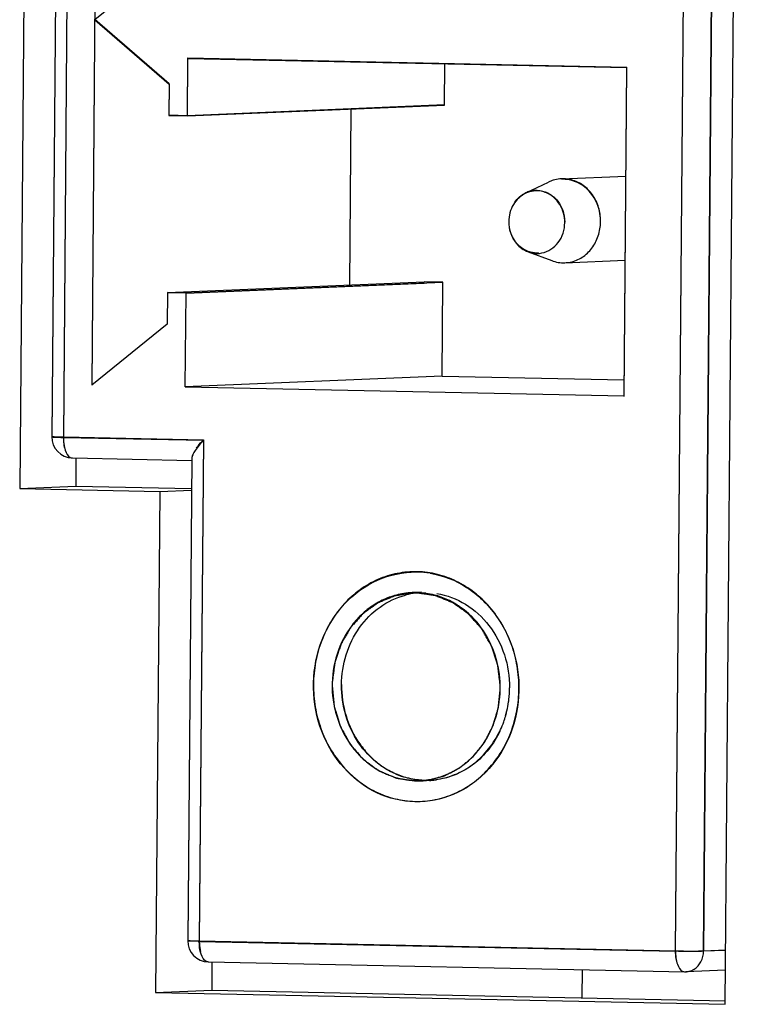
# Model space of a CAD drawing. Header units: millimetres. Extents: x 0 to 1750, y -1720 to 477.
# Tile 265 of 317: x 959 to 966, y -844 to -835. Entities that reach past the tile are written whole.
import ezdxf

# ---------------------------------------------------------------- set-up
doc = ezdxf.new("R2010")
doc.units = ezdxf.units.MM
doc.header["$LTSCALE"] = 92.51
for name, color, linetype in [('101301082_14DXF_CONTINUOUS_LINE', 7, 'CONTINUOUS'), ('101301082_DXF_CONTINUOUS_LINE', 7, 'CONTINUOUS'), ('DE-11-072043DXF_CONTINUOUS_LINE', 7, 'CONTINUOUS'), ('DE-13-001875DXF_CONTINUOUS_LINE', 7, 'CONTINUOUS')]:
    doc.layers.add(name, color=color, linetype=linetype)

msp = doc.modelspace()

# ---------------------------------------------------------------- linework, layer by layer
at = {"layer": '101301082_14DXF_CONTINUOUS_LINE'}
for p, q in [((965.0654, -843.7567), (965.2106, -826.1529)), ((965.4789, -826.1528), (965.3337, -843.7567)), ((959.1577, -830.823), (959.0917, -838.8302)), ((959.2682, -830.8284), (959.2022, -838.8356)), ((959.5324, -831.3388), (959.4747, -838.3363)), ((960.2149, -835.4523), (959.5035, -834.8376)), ((960.3913, -835.7559), (960.3959, -835.2061)), ((960.3959, -835.2061), (964.5985, -835.2935)), ((962.8514, -835.6526), (962.8546, -835.2612)), ((964.5725, -838.4424), (964.5985, -835.2935)), ((960.2149, -835.4523), (960.2125, -835.7522)), ((960.3913, -835.7559), (962.8514, -835.6526)), ((960.2125, -835.7522), (960.3913, -835.7559)), ((961.9557, -835.6942), (961.9418, -837.3784)), ((963.9725, -836.3638), (964.5899, -836.3379)), ((963.63, -836.4976), (963.8496, -836.3941)), ((963.6536, -837.0586), (963.6549, -837.0591)), ((960.1984, -837.4516), (962.6585, -837.3483)), ((960.3773, -837.4553), (962.8374, -837.352)), ((962.8374, -837.352), (962.6585, -837.3483)), ((962.8299, -838.2517), (962.8374, -837.352)), ((960.1984, -837.4516), (960.196, -837.7515)), ((960.3773, -837.4553), (960.1984, -837.4516)), ((960.3699, -838.355), (960.3773, -837.4553)), ((959.4747, -838.3363), (960.196, -837.7515)), ((962.8299, -838.2517), (960.3699, -838.355)), ((962.8299, -838.2517), (964.5738, -838.288)), ((960.3699, -838.355), (964.5725, -838.4424)), ((959.2022, -838.8356), (960.5437, -838.8635)), ((960.5437, -838.8635), (960.5042, -843.6618)), ((960.4317, -839.0409), (960.3936, -843.6564)), ((962.6331, -840.3225), (962.5439, -840.3263)), ((962.589, -840.3258), (962.5439, -840.3263)), ((963.4759, -841.2418), (963.476, -841.2385)), ((963.476, -841.2418), (963.476, -841.2385)), ((962.5742, -842.1252), (962.6194, -842.1247)), ((962.7087, -842.1209), (962.6194, -842.1247)), ((962.62, -842.1191), (962.6215, -842.1193)), ((962.62, -842.1192), (962.6215, -842.1193)), ((960.5042, -843.6618), (965.0654, -843.7567)), ((965.3337, -843.7567), (965.546, -843.7478))]:
    msp.add_line(p, q, dxfattribs=at)
for centre, radius, start, end in [((963.9923, -836.693), 0.3306, 111.27187, 115.52757), ((963.9881, -836.6821), 0.319, 107.32886, 111.2658), ((963.9856, -836.6746), 0.311, 95.32868, 107.31656), ((963.9855, -836.6756), 0.312, 92.39648, 95.29384), ((963.9857, -836.6849), 0.3213, 83.39396, 92.3621), ((963.9842, -836.6981), 0.3346, 75.5156, 83.3885), ((963.7371, -836.7247), 0.2511, 115.2309, 115.64508), ((963.7356, -836.7214), 0.2475, 105.4725, 115.24283), ((963.7339, -836.716), 0.2419, 93.05201, 105.43736), ((963.7337, -836.714), 0.2399, 88.84501, 93.02134), ((963.8005, -836.7712), 0.3326, 166.05224, 179.53725), ((963.8012, -836.7713), 0.3333, 179.52754, 180.01912), ((963.8019, -836.7713), 0.334, 180.01914, 180.59474), ((963.804, -836.7712), 0.3361, 180.59848, 188.18401), ((963.8005, -836.7717), 0.3326, 188.18696, 192.10854), ((963.7993, -836.772), 0.3313, 192.11089, 193.78699), ((963.7977, -836.7724), 0.3297, 193.78593, 196.47238), ((963.7622, -836.793), 0.2882, 221.17106, 224.86856), ((959.3135, -833.4812), 5.3556, 268.669, 268.80936), ((962.5742, -841.0474), 0.7218, 92.41034, 98.86118), ((962.5739, -841.0496), 0.7239, 82.11678, 88.79724), ((962.5734, -841.0536), 0.728, 81.84443, 82.12189), ((962.5726, -841.0579), 0.7323, 75.4794, 81.8346), ((962.4724, -841.2302), 1.0036, 353.23385, 359.33973), ((962.4892, -841.2324), 0.9866, 346.84163, 351.80982), ((962.4813, -841.2312), 0.9947, 351.80735, 353.22959), ((962.5007, -841.235), 0.9749, 343.91532, 346.8387), ((962.5894, -841.4014), 0.7239, 262.11678, 268.79724), ((962.6805, -841.3874), 0.7343, 255.48154, 258.7925), ((962.6795, -841.3923), 0.7293, 258.79561, 261.84351), ((962.6793, -841.3936), 0.728, 261.84443, 262.12187), ((962.6791, -841.3954), 0.7261, 262.12073, 265.33186), ((962.589, -841.4035), 0.7218, 272.41034, 278.86118), ((962.6787, -841.4007), 0.7209, 265.45331, 268.80523), ((962.5891, -841.4042), 0.7211, 278.86384, 279.4747), ((962.588, -841.3985), 0.7269, 279.4834, 285.54025), ((962.6785, -841.3998), 0.7218, 272.41034, 278.8611), ((960.5936, -843.6581), 0.2, 179.52746, 180.67772), ((960.6154, -838.3074), 5.3556, 268.669, 268.80936)]:
    msp.add_arc(centre, radius, start, end, dxfattribs=at)
for points, knots in [([(964.3476, -836.7709), (964.3478, -836.7259), (964.3348, -836.6361), (964.2773, -836.5153), (964.1866, -836.421), (964.1082, -836.3845), (964.0679, -836.3741)], [0, 0, 0, 0, 0.259783, 0.514408, 0.760087, 1, 1, 1, 1]), ([(963.5249, -836.5871), (963.5383, -836.5681), (963.5693, -836.5337), (963.608, -836.5081), (963.6284, -836.4983)], [0, 0, 0, 0, 0.506637, 1, 1, 1, 1]), ([(963.7385, -836.4742), (963.7737, -836.4749), (963.8458, -836.4928), (963.9342, -836.5625), (963.9919, -836.663), (964.0048, -836.7408), (964.0045, -836.7797)], [0, 0, 0, 0, 0.236718, 0.482018, 0.737819, 1, 1, 1, 1]), ([(963.5452, -836.9828), (963.538, -836.9745), (963.5105, -836.9393), (963.4911, -836.8981), (963.4815, -836.8659)], [0, 0, 0, 0, 0.246756, 1, 1, 1, 1]), ([(963.6536, -837.0586), (963.6448, -837.0553), (963.6097, -837.04), (963.5782, -837.0168), (963.5579, -836.9964)], [0, 0, 0, 0, 0.246784, 1, 1, 1, 1]), ([(963.7514, -837.0737), (963.7267, -837.075), (963.693, -837.0715), (963.6614, -837.0615), (963.6536, -837.0586)], [0, 0, 0, 0, 0.747634, 1, 1, 1, 1]), ([(959.0917, -838.8302), (959.0917, -838.8304), (959.0924, -838.8306), (959.0935, -838.8309), (959.0957, -838.8312), (959.1, -838.8317), (959.1075, -838.8323), (959.1187, -838.833), (959.1327, -838.8336), (959.1494, -838.8342), (959.1685, -838.8348), (959.182, -838.8351), (959.1891, -838.8353)], [0, 0, 0, 0, 0.005409, 0.018588, 0.040032, 0.069777, 0.153696, 0.269067, 0.413964, 0.586005, 0.78244, 1, 1, 1, 1]), ([(959.2022, -838.8356), (959.2021, -838.8443), (959.2028, -838.8777), (959.2073, -838.9111), (959.2134, -838.935)], [0, 0, 0, 0, 0.259972, 1, 1, 1, 1]), ([(960.4777, -838.9435), (960.4824, -838.9369), (960.5032, -838.9093), (960.5258, -838.883), (960.5437, -838.8635)], [0, 0, 0, 0, 0.235083, 1, 1, 1, 1]), ([(962.5933, -840.1259), (962.5289, -840.1245), (962.3988, -840.1357), (962.2114, -840.195), (962.0385, -840.2943), (961.887, -840.4294), (961.7626, -840.595), (961.6698, -840.7846), (961.6121, -840.9909), (961.5984, -841.1342), (961.5978, -841.206)], [0, 0, 0, 0, 0.118434, 0.23765, 0.358643, 0.482092, 0.608276, 0.737051, 0.86789, 1, 1, 1, 1]), ([(963.5655, -841.245), (963.566, -841.1732), (963.5545, -841.0298), (963.5003, -840.8222), (963.4111, -840.6298), (963.2903, -840.4598), (963.1421, -840.3189), (962.9722, -840.2124), (962.7871, -840.1448), (962.6576, -840.1273), (962.5933, -840.1259)], [0, 0, 0, 0, 0.131323, 0.261926, 0.390916, 0.517603, 0.641624, 0.763008, 0.882193, 1, 1, 1, 1]), ([(962.463, -840.3343), (962.4152, -840.3417), (962.3202, -840.3666), (962.187, -840.4315), (962.0667, -840.5222), (961.9278, -840.6741), (961.8058, -840.9124), (961.7596, -841.2328), (961.8157, -841.5522), (961.9448, -841.7879), (962.0881, -841.9373), (962.2111, -842.0259), (962.3461, -842.0886), (962.442, -842.1118), (962.4901, -842.1185)], [0, 0, 0, 0, 0.059032, 0.11876, 0.179512, 0.241475, 0.368509, 0.498849, 0.629467, 0.757213, 0.819593, 0.880735, 0.940773, 1, 1, 1, 1]), ([(962.7828, -842.0989), (962.8263, -842.0868), (962.9119, -842.0541), (963.0705, -841.958), (963.2372, -841.7831), (963.3616, -841.5159), (963.4013, -841.2182), (963.3524, -840.9215), (963.2199, -840.6568), (963.0483, -840.4849), (962.8868, -840.3915), (962.8002, -840.3603), (962.7562, -840.3489)], [0, 0, 0, 0, 0.059131, 0.119077, 0.241755, 0.368839, 0.498815, 0.629049, 0.756808, 0.880312, 0.940611, 1, 1, 1, 1]), ([(961.5978, -841.206), (961.5972, -841.2777), (961.6087, -841.4212), (961.6629, -841.6287), (961.7521, -841.8212), (961.873, -841.9911), (962.0211, -842.1321), (962.1911, -842.2385), (962.3762, -842.3061), (962.5057, -842.3236), (962.57, -842.3251)], [0, 0, 0, 0, 0.131323, 0.261926, 0.390916, 0.517603, 0.641624, 0.763008, 0.882193, 1, 1, 1, 1]), ([(961.8661, -841.205), (961.8653, -841.3065), (961.8943, -841.5091), (962.0049, -841.738), (962.1312, -841.8893), (962.241, -841.983), (962.3634, -842.0547), (962.4517, -842.0867), (962.4964, -842.0983)], [0, 0, 0, 0, 0.259541, 0.514355, 0.639096, 0.761501, 0.88168, 1, 1, 1, 1]), ([(962.57, -842.3251), (962.6344, -842.3265), (962.7644, -842.3153), (962.9519, -842.256), (963.1247, -842.1567), (963.2762, -842.0216), (963.4007, -841.856), (963.4935, -841.6664), (963.5512, -841.4601), (963.5649, -841.3168), (963.5655, -841.245)], [0, 0, 0, 0, 0.118434, 0.23765, 0.358643, 0.482092, 0.608276, 0.737051, 0.86789, 1, 1, 1, 1]), ([(962.7897, -842.113), (962.8517, -842.1033), (962.975, -842.0671), (963.1414, -841.967), (963.2818, -841.8268), (963.3525, -841.7129), (963.3815, -841.6522)], [0, 0, 0, 0, 0.242109, 0.488484, 0.740961, 1, 1, 1, 1]), ([(960.3936, -843.6564), (960.3936, -843.6566), (960.3944, -843.6569), (960.3955, -843.6571), (960.3976, -843.6575), (960.402, -843.658), (960.4094, -843.6585), (960.4206, -843.6592), (960.4347, -843.6598), (960.4514, -843.6604), (960.4705, -843.661), (960.484, -843.6614), (960.491, -843.6615)], [0, 0, 0, 0, 0.005409, 0.018588, 0.040032, 0.069777, 0.153696, 0.269067, 0.413964, 0.586005, 0.78244, 1, 1, 1, 1]), ([(960.5042, -843.6618), (960.5041, -843.6705), (960.5048, -843.7039), (960.5093, -843.7373), (960.5153, -843.7613)], [0, 0, 0, 0, 0.259972, 1, 1, 1, 1]), ([(965.0765, -843.8562), (965.0746, -843.8485), (965.0677, -843.8158), (965.0652, -843.7822), (965.0654, -843.7567)], [0, 0, 0, 0, 0.237058, 1, 1, 1, 1]), ([(965.0654, -843.7567), (965.1163, -843.7578), (965.1898, -843.7585), (965.2792, -843.758), (965.3178, -843.7574), (965.3337, -843.7567)], [0, 0, 0, 0, 0.568994, 0.821634, 1, 1, 1, 1])]:
    msp.add_open_spline(points, degree=3, knots=knots, dxfattribs=at)
at = {"layer": '101301082_DXF_CONTINUOUS_LINE'}
for p, q in [((965.0653, -843.7607), (965.2105, -826.1569)), ((965.3337, -843.7607), (965.4789, -826.1568)), ((959.1577, -830.827), (959.0916, -838.8342)), ((959.2682, -830.8324), (959.2022, -838.8396)), ((959.5324, -831.3428), (959.4746, -838.3403)), ((960.2248, -834.2567), (959.5035, -834.8416)), ((959.5035, -834.8416), (960.2149, -835.4563)), ((960.3913, -835.7599), (960.3958, -835.2101)), ((960.3958, -835.2101), (964.5984, -835.2975)), ((962.8513, -835.6566), (962.8546, -835.2612)), ((964.5725, -838.4464), (964.5984, -835.2975)), ((960.2149, -835.4563), (960.2124, -835.7562)), ((960.3913, -835.7599), (962.8513, -835.6566)), ((960.2124, -835.7562), (960.3913, -835.7599)), ((961.9557, -835.6942), (961.9417, -837.3824)), ((963.6536, -837.0626), (963.8797, -837.1468)), ((964.0066, -837.1671), (964.5832, -837.1429)), ((960.3773, -837.4593), (962.6591, -837.3635)), ((960.1984, -837.4556), (960.1959, -837.7555)), ((960.3773, -837.4593), (960.1984, -837.4556)), ((960.1959, -837.7555), (959.4746, -838.3403)), ((959.2022, -838.8396), (960.5437, -838.8675)), ((960.5437, -838.8675), (960.5041, -843.6658)), ((959.29, -839.0358), (960.4313, -839.0595)), ((960.4317, -839.0409), (960.3936, -843.6604)), ((961.7768, -841.2012), (961.7767, -841.2163)), ((961.7774, -841.1817), (961.7768, -841.2012)), ((963.3865, -841.2347), (963.3863, -841.2152)), ((963.3865, -841.2498), (963.3865, -841.2347)), ((962.7088, -842.1249), (962.6194, -842.1287)), ((962.7088, -842.1249), (962.6636, -842.1254)), ((960.5041, -843.6658), (965.0653, -843.7607)), ((965.546, -843.7518), (965.3337, -843.7607)), ((960.5919, -843.862), (965.1532, -843.9569)), ((965.5444, -843.9408), (965.1632, -843.9568))]:
    msp.add_line(p, q, dxfattribs=at)
for centre, radius, start, end in [((963.73, -836.7285), 0.251, 66.92885, 78.12809), ((963.8004, -836.7751), 0.3325, 179.56552, 187.62267), ((963.8073, -836.7743), 0.3394, 187.59552, 193.0897), ((963.7417, -836.8299), 0.2487, 249.25461, 258.66561), ((963.9913, -836.8344), 0.333, 272.52585, 281.08042), ((959.2916, -838.8358), 0.2, 179.50335, 268.80804), ((962.5726, -841.0016), 0.8719, 88.81277, 92.48207), ((962.5715, -841.0489), 0.9192, 80.98196, 88.80327), ((962.6659, -841.0588), 0.733, 96.87353, 104.81666), ((962.6644, -841.0475), 0.7216, 93.38143, 96.86125), ((962.4708, -841.2335), 1.0052, 353.43195, 359.71775), ((962.4799, -841.2349), 0.996, 347.10164, 352.02788), ((962.472, -841.2337), 1.004, 352.02237, 353.43239), ((962.5168, -841.2444), 0.9579, 340.51522, 344.18415), ((962.497, -841.2387), 0.9785, 344.18071, 347.09733), ((962.5407, -841.2528), 0.9325, 335.63147, 340.51197), ((962.546, -841.2551), 0.9268, 334.56596, 335.62405), ((962.6783, -841.4203), 0.7053, 266.88313, 268.80657), ((962.6778, -841.4044), 0.7212, 272.46411, 276.86097), ((962.6771, -841.3983), 0.7273, 276.85636, 277.85779), ((960.5936, -843.6621), 0.2, 179.53807, 268.80903), ((965.1548, -843.757), 0.2, 268.80804, 272.40454), ((965.1558, -843.7952), 0.1618, 272.60481, 284.13944), ((965.154, -843.7881), 0.1691, 284.16957, 301.6899)]:
    msp.add_arc(centre, radius, start, end, dxfattribs=at)
for points, knots in [([(964.3476, -836.7749), (964.3485, -836.6707), (964.2912, -836.5066), (964.1221, -836.3852), (964.021, -836.3658), (963.9723, -836.3679)], [0, 0, 0, 0, 0.512865, 0.760066, 1, 1, 1, 1]), ([(963.6302, -836.5021), (963.5821, -836.5249), (963.4964, -836.6043), (963.4683, -836.7163), (963.4679, -836.7725)], [0, 0, 0, 0, 0.486235, 1, 1, 1, 1]), ([(964.0045, -836.7837), (964.005, -836.7236), (963.9743, -836.6036), (963.8808, -836.5198), (963.8284, -836.4976)], [0, 0, 0, 0, 0.513597, 1, 1, 1, 1]), ([(963.7842, -837.0736), (963.8452, -837.0613), (963.964, -836.9836), (964.0039, -836.8503), (964.0045, -836.7837)], [0, 0, 0, 0, 0.483269, 1, 1, 1, 1]), ([(964.0553, -837.1612), (964.0964, -837.1532), (964.1772, -837.1217), (964.2711, -837.0299), (964.3308, -836.9103), (964.3472, -836.8204), (964.3476, -836.7749)], [0, 0, 0, 0, 0.241362, 0.483967, 0.738516, 1, 1, 1, 1]), ([(963.4766, -836.8512), (963.4877, -836.8985), (963.5301, -836.9875), (963.6105, -837.0462), (963.6536, -837.0625)], [0, 0, 0, 0, 0.512938, 1, 1, 1, 1]), ([(959.0916, -838.8342), (959.0916, -838.8349), (959.0955, -838.8349), (959.1, -838.836), (959.11, -838.8364), (959.1287, -838.8376), (959.1602, -838.8386), (959.187, -838.8393), (959.2022, -838.8396)], [0, 0, 0, 0, 0.018346, 0.070223, 0.155057, 0.271369, 0.589465, 1, 1, 1, 1]), ([(959.2022, -838.8396), (959.2018, -838.881), (959.2091, -838.9488), (959.2441, -839.0186), (959.2692, -839.0311)], [0, 0, 0, 0, 0.596408, 1, 1, 1, 1]), ([(960.5437, -838.8675), (960.5158, -838.8978), (960.4784, -838.9426), (960.4424, -839.0015), (960.4316, -839.029), (960.4319, -839.0408)], [0, 0, 0, 0, 0.592078, 0.831038, 1, 1, 1, 1]), ([(962.5725, -842.3291), (962.4461, -842.3265), (962.1855, -842.2663), (961.8688, -842.0149), (961.652, -841.6594), (961.5741, -841.2412), (961.638, -840.8219), (961.8399, -840.4589), (962.1517, -840.2042), (962.4087, -840.136), (962.5348, -840.1305)], [0, 0, 0, 0, 0.118579, 0.241501, 0.369552, 0.500965, 0.632135, 0.75953, 0.881654, 1, 1, 1, 1]), ([(962.7155, -840.141), (962.8387, -840.1606), (963.0219, -840.2318), (963.2208, -840.3934), (963.3951, -840.5948), (963.5447, -840.9064), (963.5855, -841.3201), (963.4915, -841.7223), (963.2694, -842.0587), (962.9491, -842.2828), (962.6955, -842.3317), (962.5725, -842.3291)], [0, 0, 0, 0, 0.119416, 0.181196, 0.244333, 0.373234, 0.504783, 0.635083, 0.761229, 0.882243, 1, 1, 1, 1]), ([(962.544, -840.3303), (962.5319, -840.3322), (962.5076, -840.3361), (962.4773, -840.341), (962.4531, -840.3448), (962.4349, -840.3477), (962.4197, -840.3502), (962.4076, -840.3521), (962.4, -840.3533), (962.3939, -840.3543), (962.3894, -840.355), (962.3856, -840.3556), (962.3826, -840.3561), (962.3807, -840.3564), (962.3791, -840.3567), (962.3776, -840.3568), (962.3758, -840.3577), (962.3736, -840.3586), (962.3707, -840.3598), (962.3671, -840.3613), (962.3612, -840.3637), (962.3539, -840.3667), (962.3423, -840.3715), (962.3277, -840.3776), (962.3102, -840.3848), (962.2927, -840.392), (962.2752, -840.3993), (962.2606, -840.4053), (962.249, -840.4101), (962.2402, -840.4137), (962.2329, -840.4168), (962.2271, -840.4192), (962.2235, -840.4207), (962.2209, -840.4217), (962.2194, -840.4223), (962.2185, -840.4227), (962.2178, -840.423), (962.2172, -840.4235), (962.216, -840.4243), (962.2138, -840.4259), (962.2105, -840.4282), (962.2054, -840.4318), (962.199, -840.4364), (962.1886, -840.4437), (962.1758, -840.4529), (962.1552, -840.4676), (962.1345, -840.4823), (962.1165, -840.4951), (962.1062, -840.5024), (962.0985, -840.5079), (962.092, -840.5125), (962.0869, -840.5162), (962.083, -840.519), (962.0798, -840.5212), (962.0775, -840.5229), (962.0762, -840.5237), (962.0752, -840.525), (962.0738, -840.5265), (962.0716, -840.529), (962.0688, -840.532), (962.0655, -840.5357), (962.0611, -840.5406), (962.0534, -840.5491), (962.0424, -840.5613), (962.0291, -840.576), (962.0159, -840.5906), (962.0026, -840.6053), (961.9894, -840.6199), (961.9784, -840.6321), (961.9707, -840.6406), (961.9662, -840.6455), (961.9629, -840.6492), (961.9602, -840.6522), (961.958, -840.6547), (961.9566, -840.6562), (961.9554, -840.6574), (961.9546, -840.6588), (961.9532, -840.6613), (961.9511, -840.6649), (961.9486, -840.6692), (961.9452, -840.6749), (961.9411, -840.6821), (961.9361, -840.6907), (961.9294, -840.7021), (961.9177, -840.7221), (961.9044, -840.745), (961.8911, -840.7679), (961.8827, -840.7822), (961.876, -840.7936), (961.8719, -840.8008), (961.8685, -840.8065), (961.8665, -840.8101), (961.865, -840.8126), (961.8643, -840.8139), (961.8638, -840.8146), (961.8636, -840.8154), (961.8632, -840.8164), (961.8627, -840.818), (961.8617, -840.8209), (961.8603, -840.8249), (961.8581, -840.8314), (961.8553, -840.8395), (961.852, -840.8493), (961.8476, -840.8623), (961.842, -840.8785), (961.8354, -840.898), (961.8287, -840.9175), (961.8221, -840.9369), (961.8165, -840.9532), (961.8121, -840.9662), (961.8093, -840.9743), (961.8071, -840.9808), (961.8057, -840.9848), (961.8046, -840.9881), (961.8038, -840.9905), (961.803, -840.9925), (961.8029, -840.9943), (961.8025, -840.9968), (961.802, -841.0007), (961.8013, -841.0059), (961.8006, -841.0111), (961.7996, -841.018), (961.7985, -841.0266), (961.7966, -841.0404), (961.7943, -841.0576), (961.7914, -841.0783), (961.7877, -841.1059), (961.783, -841.1404), (961.7793, -841.1679), (961.7774, -841.1817)], [0, 0, 0, 0, 0.03125, 0.0625, 0.078125, 0.09375, 0.109375, 0.117188, 0.125, 0.128906, 0.132812, 0.136719, 0.138672, 0.140625, 0.141602, 0.142578, 0.144531, 0.146484, 0.148438, 0.152344, 0.15625, 0.164062, 0.171875, 0.1875, 0.203125, 0.21875, 0.234375, 0.25, 0.257812, 0.265625, 0.273438, 0.277344, 0.28125, 0.283203, 0.28418, 0.285156, 0.285645, 0.286133, 0.287109, 0.289062, 0.292969, 0.296875, 0.304688, 0.3125, 0.328125, 0.34375, 0.375, 0.390625, 0.398438, 0.40625, 0.414062, 0.417969, 0.421875, 0.425781, 0.427734, 0.428711, 0.429688, 0.431641, 0.433594, 0.4375, 0.441406, 0.445312, 0.453125, 0.46875, 0.484375, 0.5, 0.515625, 0.53125, 0.546875, 0.554688, 0.558594, 0.5625, 0.566406, 0.568359, 0.570312, 0.571289, 0.572266, 0.574219, 0.578125, 0.582031, 0.585938, 0.59375, 0.601562, 0.609375, 0.625, 0.65625, 0.671875, 0.6875, 0.695312, 0.703125, 0.707031, 0.710938, 0.712891, 0.713867, 0.714355, 0.714844, 0.71582, 0.716797, 0.71875, 0.722656, 0.726562, 0.734375, 0.742188, 0.75, 0.765625, 0.78125, 0.796875, 0.8125, 0.828125, 0.835938, 0.84375, 0.847656, 0.851562, 0.853516, 0.855469, 0.857422, 0.858398, 0.859375, 0.863281, 0.867188, 0.871094, 0.875, 0.882812, 0.890625, 0.90625, 0.921875, 0.9375, 0.96875, 1, 1, 1, 1]), ([(962.4643, -842.0929), (962.3778, -842.0662), (962.2105, -841.979), (962.0158, -841.77), (961.8931, -841.5033), (961.8375, -841.1167), (961.9569, -840.7234), (962.2234, -840.4534), (962.3919, -840.373), (962.4784, -840.3502)], [0, 0, 0, 0, 0.120205, 0.244636, 0.373051, 0.503798, 0.758319, 0.881093, 1, 1, 1, 1]), ([(962.589, -840.3298), (962.5883, -840.3298), (962.5869, -840.3298), (962.5853, -840.3297), (962.5843, -840.3297), (962.5838, -840.3297), (962.5832, -840.3297), (962.5821, -840.3297), (962.5808, -840.3297), (962.5786, -840.3297), (962.576, -840.3296), (962.5729, -840.3297), (962.5702, -840.3297), (962.5684, -840.3297), (962.5673, -840.3297), (962.5665, -840.3297), (962.566, -840.3297), (962.5653, -840.3297), (962.5644, -840.3297), (962.5634, -840.3297), (962.5623, -840.3297), (962.5615, -840.3298), (962.5607, -840.3298), (962.5596, -840.3298), (962.5583, -840.3298), (962.5562, -840.3299), (962.5536, -840.3299), (962.5493, -840.3301), (962.5462, -840.3302), (962.544, -840.3303)], [0, 0, 0, 0, 0.0625, 0.125, 0.140625, 0.15625, 0.171875, 0.1875, 0.21875, 0.25, 0.3125, 0.375, 0.4375, 0.46875, 0.484375, 0.5, 0.515625, 0.53125, 0.5625, 0.59375, 0.625, 0.65625, 0.671875, 0.6875, 0.71875, 0.75, 0.8125, 0.875, 1, 1, 1, 1]), ([(963.3863, -841.2152), (963.3846, -841.2011), (963.3812, -841.173), (963.377, -841.1379), (963.3736, -841.1097), (963.3711, -841.0886), (963.369, -841.0711), (963.3673, -841.057), (963.3663, -841.0482), (963.3654, -841.0412), (963.3648, -841.0359), (963.3641, -841.0306), (963.3637, -841.0267), (963.3633, -841.024), (963.3632, -841.0223), (963.3624, -841.0202), (963.3616, -841.0176), (963.3605, -841.0142), (963.3591, -841.01), (963.3569, -841.0032), (963.3541, -840.9947), (963.3497, -840.9812), (963.3441, -840.9642), (963.3375, -840.9439), (963.3308, -840.9235), (963.3242, -840.9032), (963.3186, -840.8862), (963.3142, -840.8726), (963.3109, -840.8625), (963.3081, -840.854), (963.3059, -840.8472), (963.3045, -840.843), (963.3035, -840.84), (963.303, -840.8383), (963.3026, -840.8373), (963.3024, -840.8364), (963.3019, -840.8356), (963.3012, -840.8343), (963.2996, -840.8316), (963.2975, -840.8278), (963.294, -840.8217), (963.2896, -840.8141), (963.2826, -840.8019), (963.2739, -840.7867), (963.26, -840.7623), (963.2461, -840.738), (963.2339, -840.7166), (963.2269, -840.7045), (963.2217, -840.6953), (963.2173, -840.6877), (963.2138, -840.6816), (963.2112, -840.677), (963.2091, -840.6732), (963.2075, -840.6706), (963.2067, -840.669), (963.2054, -840.6678), (963.2041, -840.6662), (963.2017, -840.6637), (963.1989, -840.6605), (963.1955, -840.6566), (963.1909, -840.6515), (963.1851, -840.6451), (963.1783, -840.6375), (963.1691, -840.6273), (963.1577, -840.6145), (963.1439, -840.5992), (963.1302, -840.5838), (963.1187, -840.5711), (963.1095, -840.5608), (963.1027, -840.5532), (963.0969, -840.5468), (963.0924, -840.5417), (963.0889, -840.5379), (963.0861, -840.5347), (963.0838, -840.5321), (963.0823, -840.5305), (963.0812, -840.5292), (963.0798, -840.5282), (963.0775, -840.5265), (963.074, -840.5241), (963.07, -840.5212), (963.0645, -840.5173), (963.0577, -840.5125), (963.0495, -840.5067), (963.0386, -840.4989), (963.0195, -840.4853), (962.9976, -840.4698), (962.9758, -840.4543), (962.9621, -840.4446), (962.9512, -840.4369), (962.9444, -840.432), (962.9389, -840.4281), (962.9355, -840.4257), (962.9331, -840.424), (962.9319, -840.4232), (962.9313, -840.4227), (962.9305, -840.4224), (962.9295, -840.422), (962.928, -840.4214), (962.9254, -840.4203), (962.9216, -840.4188), (962.9155, -840.4163), (962.9079, -840.4132), (962.8988, -840.4095), (962.8867, -840.4046), (962.8715, -840.3985), (962.8533, -840.3911), (962.835, -840.3837), (962.8168, -840.3763), (962.8016, -840.3702), (962.7895, -840.3652), (962.7819, -840.3622), (962.7758, -840.3597), (962.772, -840.3582), (962.769, -840.3569), (962.7667, -840.356), (962.7648, -840.3552), (962.7632, -840.355), (962.7616, -840.3548), (962.7596, -840.3545), (962.7564, -840.354), (962.7524, -840.3534), (962.7476, -840.3527), (962.7412, -840.3518), (962.7332, -840.3506), (962.7204, -840.3488), (962.7043, -840.3465), (962.6851, -840.3437), (962.6595, -840.34), (962.6275, -840.3354), (962.6018, -840.3317), (962.589, -840.3298)], [0, 0, 0, 0, 0.03125, 0.0625, 0.078125, 0.09375, 0.109375, 0.117188, 0.125, 0.128906, 0.132812, 0.136719, 0.140625, 0.141602, 0.142578, 0.144531, 0.146484, 0.148438, 0.152344, 0.15625, 0.164062, 0.171875, 0.1875, 0.203125, 0.21875, 0.234375, 0.25, 0.257812, 0.265625, 0.273438, 0.277344, 0.28125, 0.283203, 0.28418, 0.285156, 0.285645, 0.286133, 0.287109, 0.289062, 0.292969, 0.296875, 0.304688, 0.3125, 0.328125, 0.34375, 0.375, 0.390625, 0.398438, 0.40625, 0.414062, 0.417969, 0.421875, 0.425781, 0.427734, 0.428711, 0.429688, 0.431641, 0.433594, 0.4375, 0.441406, 0.445312, 0.453125, 0.460938, 0.46875, 0.484375, 0.5, 0.515625, 0.53125, 0.539062, 0.546875, 0.554688, 0.558594, 0.5625, 0.566406, 0.568359, 0.570312, 0.571289, 0.572266, 0.574219, 0.578125, 0.582031, 0.585938, 0.59375, 0.601562, 0.609375, 0.625, 0.65625, 0.671875, 0.6875, 0.695312, 0.703125, 0.707031, 0.710938, 0.712891, 0.713867, 0.714355, 0.714844, 0.71582, 0.716797, 0.71875, 0.722656, 0.726562, 0.734375, 0.742188, 0.75, 0.765625, 0.78125, 0.796875, 0.8125, 0.828125, 0.835938, 0.84375, 0.847656, 0.851562, 0.853516, 0.855469, 0.857422, 0.858398, 0.859375, 0.861328, 0.863281, 0.867188, 0.871094, 0.875, 0.882812, 0.890625, 0.90625, 0.921875, 0.9375, 0.96875, 1, 1, 1, 1]), ([(962.7792, -840.3353), (962.8756, -840.3509), (963.0674, -840.4231), (963.2946, -840.6345), (963.4435, -840.9167), (963.4765, -841.1312), (963.476, -841.2385)], [0, 0, 0, 0, 0.237636, 0.483179, 0.739013, 1, 1, 1, 1]), ([(961.7767, -841.2163), (961.778, -841.2308), (961.7808, -841.26), (961.7843, -841.2964), (961.7871, -841.3255), (961.7892, -841.3473), (961.7909, -841.3655), (961.7923, -841.3801), (961.7932, -841.3892), (961.7939, -841.3964), (961.7944, -841.4019), (961.7948, -841.4065), (961.7952, -841.4101), (961.7954, -841.4124), (961.7956, -841.4142), (961.7957, -841.416), (961.7964, -841.4182), (961.7972, -841.4208), (961.7983, -841.4242), (961.7996, -841.4286), (961.8017, -841.4355), (961.8043, -841.4442), (961.8086, -841.4581), (961.8139, -841.4754), (961.8202, -841.4963), (961.8266, -841.5171), (961.8329, -841.5379), (961.8382, -841.5553), (961.8425, -841.5692), (961.8457, -841.5796), (961.8483, -841.5882), (961.8504, -841.5952), (961.8517, -841.5995), (961.8527, -841.6026), (961.8532, -841.6043), (961.8536, -841.6054), (961.8538, -841.6063), (961.8542, -841.607), (961.855, -841.6084), (961.8565, -841.6111), (961.8586, -841.6151), (961.8621, -841.6213), (961.8664, -841.6291), (961.8732, -841.6417), (961.8818, -841.6573), (961.8956, -841.6823), (961.9093, -841.7074), (961.9214, -841.7293), (961.9282, -841.7418), (961.9334, -841.7512), (961.9377, -841.759), (961.9411, -841.7653), (961.9437, -841.77), (961.9458, -841.7739), (961.9474, -841.7766), (961.9482, -841.7782), (961.9494, -841.7794), (961.9508, -841.7811), (961.9531, -841.7837), (961.956, -841.787), (961.9594, -841.791), (961.964, -841.7962), (961.9697, -841.8028), (961.9766, -841.8107), (961.9858, -841.8213), (961.9973, -841.8344), (962.011, -841.8502), (962.0248, -841.866), (962.0362, -841.8792), (962.0454, -841.8897), (962.0523, -841.8976), (962.058, -841.9042), (962.0626, -841.9094), (962.066, -841.9134), (962.0689, -841.9167), (962.0712, -841.9193), (962.0727, -841.9209), (962.0737, -841.9223), (962.0751, -841.9233), (962.0775, -841.9251), (962.081, -841.9276), (962.0851, -841.9306), (962.0906, -841.9346), (962.0975, -841.9396), (962.1058, -841.9456), (962.1168, -841.9536), (962.136, -841.9677), (962.1581, -841.9837), (962.1801, -841.9997), (962.1938, -842.0098), (962.2049, -842.0178), (962.2117, -842.0228), (962.2172, -842.0268), (962.2207, -842.0293), (962.2231, -842.0311), (962.2243, -842.0319), (962.225, -842.0324), (962.2258, -842.0327), (962.2267, -842.0331), (962.2283, -842.0338), (962.2309, -842.0349), (962.2348, -842.0365), (962.2409, -842.039), (962.2486, -842.0422), (962.2579, -842.0461), (962.2702, -842.0512), (962.2855, -842.0576), (962.304, -842.0652), (962.3225, -842.0729), (962.3409, -842.0805), (962.3563, -842.0869), (962.3686, -842.092), (962.3763, -842.0952), (962.3824, -842.0978), (962.3863, -842.0994), (962.3894, -842.1007), (962.3917, -842.1016), (962.3936, -842.1025), (962.3952, -842.1027), (962.3969, -842.1029), (962.3989, -842.1032), (962.4022, -842.1037), (962.4063, -842.1043), (962.4113, -842.1051), (962.4179, -842.106), (962.4261, -842.1072), (962.4392, -842.1092), (962.4557, -842.1116), (962.4754, -842.1146), (962.5018, -842.1185), (962.5347, -842.1233), (962.561, -842.1272), (962.5742, -842.1292)], [0, 0, 0, 0, 0.03125, 0.0625, 0.078125, 0.09375, 0.109375, 0.117188, 0.125, 0.128906, 0.132812, 0.136719, 0.138672, 0.140625, 0.141602, 0.142578, 0.144531, 0.146484, 0.148438, 0.152344, 0.15625, 0.164062, 0.171875, 0.1875, 0.203125, 0.21875, 0.234375, 0.25, 0.257812, 0.265625, 0.273438, 0.277344, 0.28125, 0.283203, 0.28418, 0.285156, 0.285645, 0.286133, 0.287109, 0.289062, 0.292969, 0.296875, 0.304688, 0.3125, 0.328125, 0.34375, 0.375, 0.390625, 0.398438, 0.40625, 0.414062, 0.417969, 0.421875, 0.425781, 0.427734, 0.428711, 0.429688, 0.431641, 0.433594, 0.4375, 0.441406, 0.445312, 0.453125, 0.460938, 0.46875, 0.484375, 0.5, 0.515625, 0.53125, 0.539062, 0.546875, 0.554688, 0.558594, 0.5625, 0.566406, 0.568359, 0.570312, 0.571289, 0.572266, 0.574219, 0.578125, 0.582031, 0.585938, 0.59375, 0.601562, 0.609375, 0.625, 0.65625, 0.671875, 0.6875, 0.695312, 0.703125, 0.707031, 0.710938, 0.712891, 0.713867, 0.714355, 0.714844, 0.71582, 0.716797, 0.71875, 0.722656, 0.726562, 0.734375, 0.742188, 0.75, 0.765625, 0.78125, 0.796875, 0.8125, 0.828125, 0.835938, 0.84375, 0.847656, 0.851562, 0.853516, 0.855469, 0.857422, 0.858398, 0.859375, 0.861328, 0.863281, 0.867188, 0.871094, 0.875, 0.882812, 0.890625, 0.90625, 0.921875, 0.9375, 0.96875, 1, 1, 1, 1]), ([(962.693, -842.1218), (962.7045, -842.1188), (962.7276, -842.1127), (962.7564, -842.1051), (962.7794, -842.0991), (962.7967, -842.0945), (962.8111, -842.0907), (962.8226, -842.0877), (962.8298, -842.0858), (962.8356, -842.0843), (962.8399, -842.0831), (962.8442, -842.082), (962.8475, -842.0812), (962.8496, -842.0806), (962.8511, -842.0803), (962.8527, -842.0793), (962.8547, -842.0783), (962.8574, -842.0769), (962.8608, -842.0752), (962.8661, -842.0724), (962.8728, -842.0689), (962.8836, -842.0633), (962.897, -842.0564), (962.913, -842.048), (962.9291, -842.0397), (962.9452, -842.0313), (962.9586, -842.0244), (962.9693, -842.0188), (962.9774, -842.0146), (962.9841, -842.0111), (962.9894, -842.0084), (962.9928, -842.0066), (962.9955, -842.0052), (962.9969, -842.0044), (962.998, -842.004), (962.9986, -842.0034), (962.9996, -842.0026), (963.0017, -842.0009), (963.0046, -841.9984), (963.0094, -841.9945), (963.0153, -841.9896), (963.0248, -841.9817), (963.0366, -841.9718), (963.0556, -841.9561), (963.0745, -841.9403), (963.0911, -841.9266), (963.1006, -841.9187), (963.1077, -841.9128), (963.1148, -841.9069), (963.1208, -841.902), (963.1249, -841.8985), (963.127, -841.8968), (963.1282, -841.8958), (963.1291, -841.8945), (963.1304, -841.893), (963.1323, -841.8906), (963.1348, -841.8875), (963.1377, -841.8838), (963.1416, -841.8789), (963.1485, -841.8702), (963.1583, -841.8579), (963.1701, -841.8431), (963.1819, -841.8283), (963.1937, -841.8135), (963.2054, -841.7988), (963.2153, -841.7864), (963.2221, -841.7778), (963.2261, -841.7729), (963.229, -841.7692), (963.2314, -841.7661), (963.2334, -841.7636), (963.2346, -841.7621), (963.2357, -841.7609), (963.2364, -841.7595), (963.2377, -841.757), (963.2403, -841.7519), (963.244, -841.7448), (963.2484, -841.7362), (963.2528, -841.7276), (963.2587, -841.7162), (963.269, -841.6962), (963.2809, -841.6733), (963.2927, -841.6504), (963.3, -841.6361), (963.3059, -841.6247), (963.3096, -841.6175), (963.3126, -841.6118), (963.3144, -841.6082), (963.3157, -841.6057), (963.3164, -841.6045), (963.3167, -841.6038), (963.317, -841.6026), (963.3176, -841.6008), (963.3185, -841.5977), (963.3197, -841.5938), (963.3215, -841.5875), (963.3239, -841.5796), (963.3266, -841.5702), (963.3304, -841.5577), (963.335, -841.542), (963.3406, -841.5231), (963.3461, -841.5043), (963.3517, -841.4855), (963.3564, -841.4698), (963.3601, -841.4572), (963.3629, -841.4478), (963.3649, -841.4407), (963.3663, -841.436), (963.367, -841.4337), (963.3677, -841.4317), (963.3678, -841.4301), (963.3681, -841.4276), (963.3684, -841.4238), (963.3691, -841.4172), (963.37, -841.4089), (963.371, -841.399), (963.3724, -841.3857), (963.3741, -841.3691), (963.3762, -841.3492), (963.3789, -841.3227), (963.3824, -841.2896), (963.3851, -841.263), (963.3865, -841.2498)], [0, 0, 0, 0, 0.03125, 0.0625, 0.078125, 0.09375, 0.109375, 0.117188, 0.125, 0.128906, 0.132812, 0.136719, 0.140625, 0.141602, 0.142578, 0.144531, 0.146484, 0.148438, 0.152344, 0.15625, 0.164062, 0.171875, 0.1875, 0.203125, 0.21875, 0.234375, 0.25, 0.257812, 0.265625, 0.273438, 0.277344, 0.28125, 0.283203, 0.285156, 0.285645, 0.286133, 0.287109, 0.289062, 0.292969, 0.296875, 0.304688, 0.3125, 0.328125, 0.34375, 0.375, 0.390625, 0.398438, 0.40625, 0.414062, 0.421875, 0.425781, 0.427734, 0.428711, 0.429688, 0.431641, 0.433594, 0.4375, 0.441406, 0.445312, 0.453125, 0.46875, 0.484375, 0.5, 0.515625, 0.53125, 0.546875, 0.554688, 0.558594, 0.5625, 0.566406, 0.568359, 0.570312, 0.571289, 0.572266, 0.574219, 0.578125, 0.585938, 0.59375, 0.601562, 0.609375, 0.625, 0.65625, 0.671875, 0.6875, 0.695312, 0.703125, 0.707031, 0.710938, 0.712891, 0.713867, 0.714355, 0.714844, 0.716797, 0.71875, 0.722656, 0.726562, 0.734375, 0.742188, 0.75, 0.765625, 0.78125, 0.796875, 0.8125, 0.828125, 0.835938, 0.84375, 0.851562, 0.853516, 0.855469, 0.857422, 0.858398, 0.859375, 0.863281, 0.867188, 0.875, 0.882812, 0.890625, 0.90625, 0.921875, 0.9375, 0.96875, 1, 1, 1, 1]), ([(963.383, -841.6531), (963.3251, -841.7747), (963.158, -841.992), (962.9037, -842.1012), (962.7766, -842.1188)], [0, 0, 0, 0, 0.512008, 1, 1, 1, 1]), ([(962.5742, -842.1292), (962.5749, -842.1292), (962.5763, -842.1292), (962.5779, -842.1292), (962.5789, -842.1293), (962.5794, -842.1293), (962.58, -842.1293), (962.5811, -842.1293), (962.5824, -842.1293), (962.5845, -842.1293), (962.5872, -842.1293), (962.5903, -842.1293), (962.593, -842.1293), (962.5948, -842.1293), (962.5958, -842.1293), (962.5967, -842.1293), (962.5972, -842.1293), (962.5979, -842.1293), (962.5988, -842.1293), (962.5998, -842.1292), (962.6009, -842.1292), (962.6017, -842.1292), (962.6025, -842.1292), (962.6036, -842.1292), (962.6049, -842.1291), (962.607, -842.1291), (962.6096, -842.129), (962.614, -842.1289), (962.6173, -842.1288), (962.6196, -842.1287)], [0, 0, 0, 0, 0.0625, 0.125, 0.140625, 0.15625, 0.171875, 0.1875, 0.21875, 0.25, 0.3125, 0.375, 0.4375, 0.46875, 0.484375, 0.5, 0.515625, 0.53125, 0.5625, 0.59375, 0.625, 0.65625, 0.671875, 0.6875, 0.71875, 0.75, 0.8125, 0.875, 1, 1, 1, 1]), ([(962.6196, -842.1287), (962.6224, -842.1285), (962.6266, -842.1283), (962.6322, -842.128), (962.6357, -842.1278), (962.6385, -842.1276), (962.6403, -842.1275), (962.6416, -842.1274), (962.6433, -842.1273), (962.6455, -842.1271), (962.6481, -842.1269), (962.6507, -842.1267), (962.6529, -842.1265), (962.6547, -842.1263), (962.6561, -842.1262), (962.657, -842.1261), (962.6584, -842.126), (962.6609, -842.1257), (962.6644, -842.1254), (962.6686, -842.1249), (962.6721, -842.1245), (962.6748, -842.1242), (962.6766, -842.124), (962.6778, -842.1238), (962.6785, -842.1238), (962.6795, -842.1236), (962.6806, -842.1235), (962.6834, -842.1231), (962.6875, -842.1225), (962.6912, -842.1221), (962.693, -842.1218)], [0, 0, 0, 0, 0.125, 0.1875, 0.25, 0.28125, 0.3125, 0.328125, 0.34375, 0.375, 0.40625, 0.4375, 0.46875, 0.484375, 0.5, 0.515625, 0.53125, 0.5625, 0.625, 0.6875, 0.75, 0.78125, 0.8125, 0.828125, 0.835938, 0.84375, 0.859375, 0.875, 0.9375, 1, 1, 1, 1]), ([(960.5041, -843.6658), (960.4891, -843.6655), (960.4624, -843.6648), (960.4311, -843.6638), (960.4122, -843.6626), (960.4023, -843.6622), (960.3975, -843.6611), (960.3937, -843.6612), (960.3936, -843.6605)], [0, 0, 0, 0, 0.406464, 0.725338, 0.842049, 0.927492, 0.980413, 1, 1, 1, 1]), ([(960.5712, -843.8573), (960.5461, -843.8448), (960.511, -843.775), (960.5038, -843.7073), (960.5041, -843.6658)], [0, 0, 0, 0, 0.403489, 1, 1, 1, 1]), ([(965.0653, -843.7607), (965.065, -843.8027), (965.0722, -843.8709), (965.1086, -843.9416), (965.1342, -843.9531)], [0, 0, 0, 0, 0.599366, 1, 1, 1, 1]), ([(965.3337, -843.7607), (965.3177, -843.7614), (965.2283, -843.7629), (965.1388, -843.7623), (965.0653, -843.7607)], [0, 0, 0, 0, 0.178176, 1, 1, 1, 1]), ([(965.2428, -843.932), (965.2705, -843.9149), (965.3174, -843.8625), (965.3334, -843.7949), (965.3337, -843.7607)], [0, 0, 0, 0, 0.487707, 1, 1, 1, 1])]:
    msp.add_open_spline(points, degree=3, knots=knots, dxfattribs=at)
for points in [[(963.7817, -836.4829), (963.7319, -836.4725), (963.6761, -836.4802), (963.6302, -836.5021)], [(963.6928, -837.0738), (963.7227, -837.0797), (963.7544, -837.0797), (963.7842, -837.0736)], [(963.8797, -837.1467), (963.9196, -837.1618), (963.9634, -837.169), (964.0059, -837.1671)], [(959.2692, -839.0311), (959.2749, -839.0339), (959.2812, -839.0356), (959.2875, -839.0358)], [(960.5894, -843.862), (960.5832, -843.8619), (960.5768, -843.8601), (960.5712, -843.8573)], [(965.1342, -843.9531), (965.1393, -843.9554), (965.145, -843.9568), (965.1506, -843.9569)]]:
    msp.add_open_spline(points, degree=3, dxfattribs=at)
at = {"layer": 'DE-11-072043DXF_CONTINUOUS_LINE'}
for p, q in [((965.5417, -844.2685), (965.6952, -825.665)), ((958.8585, -830.3219), (958.7842, -839.3287)), ((959.3232, -839.036), (959.321, -839.3062)), ((958.7842, -839.3287), (959.321, -839.3062)), ((958.7842, -839.3287), (960.1257, -839.3566)), ((959.321, -839.3062), (960.4293, -839.3292)), ((960.1257, -839.3566), (960.0862, -844.1549)), ((960.1257, -839.3566), (960.4292, -839.3439)), ((960.6251, -843.8623), (960.6229, -844.1324)), ((960.0862, -844.1549), (960.6229, -844.1324)), ((960.0862, -844.1549), (965.5417, -844.2685)), ((960.6229, -844.1324), (965.5424, -844.2348))]:
    msp.add_line(p, q, dxfattribs=at)
at = {"layer": 'DE-13-001875DXF_CONTINUOUS_LINE'}
msp.add_line((964.1713, -843.9365), (964.1691, -844.2062), dxfattribs=at)

doc.saveas('drawing.dxf')
